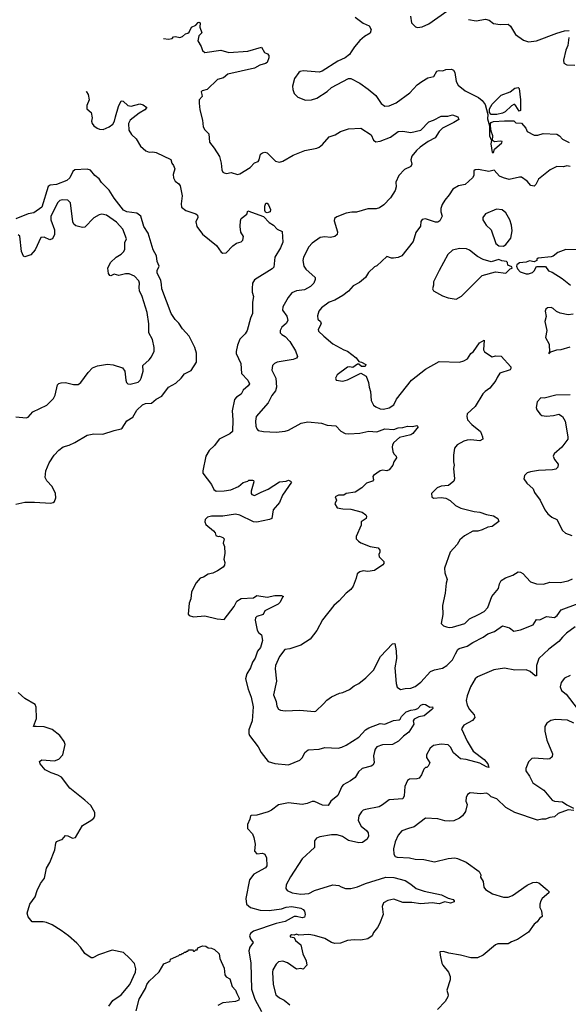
# Model space of a CAD drawing. Extents: x 2086813 to 2278017, y 548126 to 753336.
# Tile 338 of 461: x 2188079 to 2192928, y 722990 to 731692. Entities that reach past the tile are written whole.
import ezdxf

# ---------------------------------------------------------------- set-up
doc = ezdxf.new("R2010")
doc.units = 0

msp = doc.modelspace()

# ---------------------------------------------------------------- linework, layer by layer
at = {"layer": '0CON10XD'}
for points in [[(2191043.9, 731713.9), (2191115, 731661.2), (2191167.3, 731637.3), (2191186.2, 731605), (2191175.9, 731574.1), (2191125.9, 731544.1), (2191085, 731510), (2191037, 731453), (2191008.3, 731408.3), (2190994.2, 731385.8), (2190954.3, 731355.7), (2190891.2, 731325), (2190753.2, 731236.8), (2190725, 731228), (2190585, 731240), (2190557.5, 731235), (2190545, 731226), (2190508.3, 731171.7), (2190491.2, 731105), (2190493.3, 731075), (2190505, 731040), (2190536.4, 731006.4), (2190605, 730982.5), (2190656.4, 730983.6), (2190705, 731000), (2190795, 731056.7), (2190835, 731093.3), (2190985, 731173.3), (2191005, 731172.5), (2191085, 731132.5), (2191158.8, 731078.8), (2191225, 731023.8), (2191273, 730953), (2191305, 730929.4), (2191345, 730930), (2191405, 730956.7), (2191526.7, 731045), (2191592.8, 731117.2), (2191632.4, 731147.6), (2191685, 731178.6), (2191738.8, 731191.2), (2191765, 731238.8), (2191785, 731243.8), (2191818.8, 731241.2), (2191845, 731252.5), (2191896.4, 731256.4), (2191912.5, 731245), (2191923.3, 731225), (2191936.2, 731145), (2191953.8, 731115), (2192015, 731064.2), (2192135, 731004.4), (2192167.2, 730977.2), (2192191.7, 730941.7), (2192215.8, 730855.8), (2192214.7, 730815), (2192230, 730755), (2192230.6, 730665), (2192250, 730625), (2192243.7, 730595), (2192255, 730517.5), (2192265, 730520), (2192275, 730548.8), (2192340, 730605), (2192342.5, 730615), (2192325, 730620), (2192275, 730612.9), (2192256.2, 730625), (2192261.2, 730665), (2192246.8, 730706.8), (2192238.8, 730755), (2192241.2, 730775), (2192246.7, 730785), (2192265, 730792), (2192365, 730798), (2192445, 730797.5), (2192465, 730780), (2192515, 730779.2), (2192551.4, 730735), (2192563, 730703), (2192625, 730672.2), (2192659.3, 730670.7), (2192705.9, 730685.9), (2192825, 730682), (2192850, 730665), (2192875.8, 730635.8), (2192935, 730606.2)], [(2191533.3, 731725), (2191542.5, 731665), (2191578.3, 731628.3), (2191595, 731622.5), (2191635, 731630), (2191695, 731656.7), (2191855, 731766.7)], [(2189349.4, 731525.7), (2189395, 731520), (2189425, 731527.5), (2189438.3, 731541.7), (2189455, 731543.3), (2189495, 731533.8), (2189517.3, 731542.7), (2189543.9, 731566.1), (2189565, 731573.3), (2189577.5, 731582.5), (2189596.7, 731625), (2189636.1, 731643.9), (2189655, 731666.7), (2189665, 731670), (2189672.5, 731665), (2189671.2, 731625), (2189687.5, 731575), (2189661.4, 731548.6), (2189652, 731505), (2189682.5, 731455), (2189695, 731421.2), (2189715, 731403.1), (2189855, 731424.3), (2189926.4, 731403.6), (2190095.6, 731414.4), (2190215, 731450), (2190243.6, 731403.6), (2190269.3, 731389.3), (2190280, 731375), (2190280, 731355), (2190266.7, 731315), (2190252.5, 731305), (2190199.7, 731290.3), (2190155, 731264.2), (2189918.3, 731211.7), (2189880.3, 731179.7), (2189825.9, 731164.1), (2189735, 731076.7), (2189690, 731065), (2189682.5, 731055), (2189688.3, 731031.7), (2189690, 731015), (2189666.4, 730983.6), (2189663.9, 730956.1), (2189670, 730895), (2189693.3, 730805), (2189701.4, 730745), (2189715, 730718.8), (2189750, 730685), (2189755, 730610), (2189798.2, 730558.2), (2189844.3, 730484.3), (2189860.8, 730425), (2189864.4, 730364.4), (2189874, 730345), (2189885, 730337.5), (2189906.9, 730333.1), (2189948.3, 730341.7), (2190005, 730324.3), (2190025, 730331.4), (2190114.5, 730385.5), (2190155, 730426.2), (2190185, 730440), (2190195.6, 730455), (2190207.5, 730502.5), (2190225, 730517.1), (2190245, 730520.6), (2190265, 730514.4), (2190340.9, 730440.9), (2190375, 730433.3), (2190405, 730443.3), (2190495, 730495.6), (2190600, 730535), (2190705, 730556.5), (2190725.3, 730564.7), (2190755, 730588.9), (2190815, 730657.1), (2190865.6, 730674.4), (2190915, 730704), (2190985, 730726.7), (2191095, 730733.8), (2191184.2, 730674.2), (2191206.4, 730626.4), (2191225, 730613.3), (2191265, 730620), (2191356.7, 730653.3), (2191425, 730704.4), (2191465, 730707.5), (2191535, 730695.5), (2191625, 730717.3), (2191695, 730790.9), (2191736, 730804), (2191805, 730841.1), (2191861.4, 730838.6), (2191905, 730850.8), (2191950, 730835), (2191958.8, 730811.2), (2191916.4, 730783.6), (2191815.7, 730735), (2191786.7, 730705), (2191750.8, 730649.2), (2191689.2, 730615), (2191619.2, 730565), (2191585, 730536.7), (2191546, 730485), (2191536.2, 730455), (2191544, 730415), (2191535.8, 730394.2), (2191480.9, 730369.1), (2191430.8, 730315), (2191403, 730257), (2191406, 730215), (2191397, 730183), (2191355, 730116.7), (2191296.2, 730055), (2191259.1, 730030.9), (2191229.7, 730020.3), (2191155, 730019.4), (2191055, 729991.9), (2191015, 729991.4), (2190965, 729981.1), (2190880.9, 729949.1), (2190861.2, 729935), (2190858, 729915), (2190888.3, 729818.3), (2190885.8, 729794.2), (2190865, 729776.7), (2190825, 729766), (2190775, 729772), (2190735, 729766), (2190665, 729716), (2190634.2, 729685), (2190585.8, 729595), (2190580, 729565), (2190591.4, 729515), (2190607, 729487), (2190688.8, 729415), (2190690, 729395), (2190677.1, 729362.9), (2190648.8, 729335), (2190595, 729305.7), (2190525, 729296.4), (2190485, 729279.2), (2190452.2, 729237.8), (2190405.8, 729155), (2190402.5, 729125), (2190441.2, 729071.2), (2190448.8, 729035), (2190433.9, 729006.1), (2190395, 728973.8), (2190380.8, 728945), (2190382, 728925), (2190395, 728908.8), (2190425, 728893.3), (2190465, 728848), (2190515.6, 728765.6), (2190532.9, 728715), (2190525, 728700.8), (2190495, 728687.8), (2190355, 728664.3), (2190330, 728655), (2190313, 728637), (2190308.6, 728595), (2190343.9, 728523.9), (2190348.9, 728445), (2190338.3, 728411.7), (2190308, 728372), (2190275.6, 728305), (2190167.5, 728185), (2190161.4, 728145), (2190165, 728100), (2190173.8, 728075), (2190187.5, 728062.5), (2190235, 728052), (2190345, 728045.7), (2190425, 728055.7), (2190454.5, 728065.5), (2190566.7, 728125), (2190625, 728138.6), (2190745, 728125.7), (2190795, 728108.8), (2190873.9, 728103.9), (2190916.7, 728055), (2190955, 728035.8), (2190987.9, 728032.1), (2191085, 728036.9), (2191165, 728055.6), (2191235, 728050.5), (2191305, 728076.2), (2191385, 728071.2), (2191425, 728086.2), (2191465, 728088.8), (2191505, 728100), (2191551.9, 728098.1), (2191590, 728105), (2191600, 728095), (2191553.3, 728035), (2191535, 728024.3), (2191435, 728000), (2191386, 727955), (2191374.2, 727935), (2191371.2, 727915), (2191376.2, 727876.2), (2191386, 727856), (2191406.7, 727835), (2191409.3, 727820.7), (2191386.7, 727785), (2191376.7, 727755), (2191345, 727713.3), (2191325, 727704), (2191285, 727710.8), (2191265, 727706), (2191206.7, 727665), (2191201.2, 727655), (2191206.2, 727625), (2191196.7, 727615), (2191145, 727596.7), (2191104.1, 727555.9), (2191044.2, 727515.8), (2190965, 727506), (2190945, 727491.2), (2190895, 727488.8), (2190867.5, 727475), (2190877.5, 727445), (2190863.6, 727413.6), (2190885, 727377.5), (2190935, 727368.8), (2191005, 727366.2), (2191105, 727338.8), (2191136.7, 727315), (2191143, 727303), (2191140, 727285), (2191097.5, 727255), (2191096.7, 727225), (2191051.2, 727125), (2191051.2, 727105), (2191072.1, 727082.1), (2191095, 727070), (2191177.3, 727037.3), (2191247.5, 727025), (2191262.5, 727005), (2191262.5, 726985), (2191253.8, 726965), (2191256.7, 726945), (2191296, 726905), (2191296.2, 726885), (2191288.8, 726875), (2191215, 726824.3), (2191155, 726816.2), (2191115, 726821.2), (2191086.4, 726813.6), (2191060, 726795), (2191054, 726756), (2191026, 726685), (2191006.2, 726655), (2190965, 726623.8), (2190901.2, 726555), (2190854.6, 726515.4), (2190755, 726386.7), (2190705.8, 726295), (2190645, 726216.7), (2190562.5, 726165), (2190465, 726131.4), (2190421.2, 726125), (2190374.2, 726065), (2190339.4, 725985), (2190337.1, 725955), (2190349.4, 725845), (2190322.2, 725725), (2190346, 725665), (2190351.2, 725625), (2190365, 725600), (2190385, 725590), (2190425, 725584), (2190555, 725591.2), (2190685, 725577.5), (2190695, 725580), (2190762.5, 725645), (2190792.3, 725677.7), (2190835, 725706.2), (2190905, 725740), (2190935, 725746.7), (2190995, 725773.3), (2191034.5, 725805.5), (2191076.2, 725825), (2191138.8, 725875), (2191205, 725943.3), (2191268.1, 726065), (2191375, 726177.5), (2191395, 726180), (2191406.7, 726115), (2191408.6, 726045), (2191394.4, 725965), (2191405.8, 725825), (2191415, 725793.3), (2191445, 725771.2), (2191485, 725781.4), (2191535, 725784.3), (2191575, 725799.2), (2191625, 725837.1), (2191709.3, 725930.7), (2191743.7, 725946.3), (2191815, 725961.1), (2191855, 725984.4), (2191903.8, 726035), (2191931.1, 726088.9), (2191951.5, 726125), (2191964.2, 726135), (2192034.2, 726155), (2192085, 726189.1), (2192175, 726234.4), (2192215, 726263.1), (2192276.7, 726285), (2192345, 726336), (2192407.9, 726317.9), (2192445, 726287.5), (2192505, 726299.2), (2192615.8, 726344.2), (2192645, 726390), (2192675, 726387.5), (2192735, 726416.9), (2192805, 726407.5), (2192828.6, 726425), (2192865, 726477.1), (2193015, 726531.5)], [(2192045, 731694), (2192113.6, 731683.6), (2192195, 731695.7), (2192227.9, 731687.9), (2192265, 731659.2), (2192325, 731650.8), (2192395, 731653.8), (2192416.2, 731635), (2192461.7, 731561.7), (2192531.7, 731511.7), (2192575, 731496), (2192645, 731504.4), (2192825, 731573.3), (2192895, 731594), (2192935, 731596.7)], [(2192930.8, 731535), (2192923.8, 731465), (2192906.1, 731423.9), (2192883.8, 731335), (2192889.3, 731309.3), (2192915, 731293.3), (2192985, 731291.2)], [(2188667.6, 731056.4), (2188670, 731055), (2188685, 731030), (2188692.5, 730985), (2188673.3, 730933.3), (2188672.5, 730905), (2188711.7, 730871.7), (2188720, 730825), (2188714, 730795), (2188718.8, 730775), (2188733.3, 730755), (2188763.3, 730735), (2188785, 730724.4), (2188815, 730721.5), (2188869.2, 730745), (2188901.6, 730768.4), (2188917.7, 730795), (2188924.5, 730834.5), (2188951.4, 730925), (2188976.1, 730973.9), (2188992.3, 730972.3), (2189035, 730934.4), (2189065, 730929.5), (2189139.2, 730949.2), (2189170, 730940), (2189202.5, 730915), (2189184.2, 730895), (2189134, 730866), (2189054.3, 730805), (2189041.1, 730775), (2189042.2, 730715), (2189067.2, 730677.2), (2189108.3, 730638.3), (2189145.4, 730575.4), (2189195, 730532), (2189222.3, 730522.3), (2189255, 730525.8), (2189285, 730520), (2189415.8, 730455.8), (2189423.8, 730425), (2189438.8, 730405), (2189448.8, 730375), (2189436.2, 730325), (2189436.7, 730295), (2189454.1, 730264.1), (2189485, 730242.5), (2189496.2, 730225), (2189513.8, 730135), (2189505.8, 730065), (2189508.8, 730035), (2189545.8, 730005.8), (2189635, 729977.5), (2189648.8, 729965), (2189652, 729945), (2189634.3, 729905.7), (2189645.6, 729865.6), (2189695, 729796.2), (2189817.7, 729697.7), (2189858.3, 729638.3), (2189875, 729630), (2189905, 729633.3), (2189963.3, 729695), (2189995, 729716.7), (2190035, 729728.8), (2190051.2, 729745), (2190055.8, 729775), (2190033.8, 729815), (2190026, 729865), (2190030, 729915), (2190037.5, 729935), (2190085, 729972.5), (2190096.4, 730003.6), (2190235, 729952.5), (2190285, 729900.4), (2190322.5, 729875), (2190355, 729842.5), (2190399.3, 729819.3), (2190403.8, 729726.2), (2190382.7, 729675), (2190334.3, 729595), (2190324.2, 729505), (2190310.9, 729489.1), (2190155, 729392.5), (2190137.8, 729365), (2190133.6, 729316.4), (2190134.4, 729285), (2190145.7, 729245), (2190137.5, 729195), (2190135.5, 729094.5), (2190118.8, 729055), (2190090, 728945), (2190070.8, 728915), (2190025, 728870), (2190003.2, 728815), (2189991.2, 728761.2), (2189993.1, 728743.1), (2190032.2, 728655), (2190039.2, 728565), (2190094.3, 728505), (2190110, 728475), (2190098.6, 728455), (2190055, 728417.1), (2190036.4, 728383.6), (2189993.5, 728356.5), (2189978.2, 728335), (2189957.5, 728235), (2189963.4, 728155), (2189958.1, 728051.9), (2189937.4, 728032.6), (2189841.6, 727985), (2189801.1, 727928.9), (2189753.3, 727885), (2189724.8, 727835.2), (2189696, 727705), (2189698.8, 727685), (2189774.4, 727585), (2189795, 727540), (2189815, 727525.7), (2189885, 727527.3), (2189945, 727537.3), (2190012, 727568), (2190055, 727600.8), (2190095, 727613.3), (2190105, 727622.5), (2190135, 727622.5), (2190145, 727620), (2190147, 727607), (2190123.9, 727526.1), (2190123.8, 727505), (2190130, 727495), (2190155, 727486), (2190212.2, 727517.8), (2190275, 727542.9), (2190375, 727607.8), (2190435, 727613.3), (2190455, 727621.2), (2190473.3, 727615), (2190480, 727605), (2190400.3, 727489.7), (2190375.6, 727424.4), (2190320.3, 727359.7), (2190306.2, 727283.8), (2190286.1, 727273.9), (2190175, 727252), (2190145, 727253.3), (2190025, 727313.5), (2189985, 727322.9), (2189875, 727305.6), (2189774.6, 727305.4), (2189740, 727295), (2189718, 727275), (2189716, 727255), (2189725, 727230), (2189792.5, 727175), (2189807, 727157), (2189813.6, 727133.6), (2189833.3, 727123.3), (2189845, 727126.7), (2189875, 727116.7), (2189886.7, 727105), (2189877.5, 727065), (2189890, 727035), (2189891.2, 726975), (2189883.8, 726925), (2189891.2, 726895), (2189889.3, 726870.7), (2189876.4, 726853.6), (2189828.3, 726821.7), (2189785, 726801.2), (2189745, 726792), (2189703.8, 726766.2), (2189673.1, 726756.9), (2189637.8, 726715), (2189598.6, 726635), (2189590.8, 726575), (2189576, 726535), (2189568.3, 726438.3), (2189576.2, 726426.2), (2189614.3, 726414.3), (2189713.9, 726423.9), (2189825, 726397.5), (2189885, 726392.5), (2189973.8, 726505), (2189998.3, 726551.7), (2190035, 726576.7), (2190145, 726584), (2190175, 726603.3), (2190265, 726588), (2190335, 726601.9), (2190393, 726603), (2190410, 726595), (2190401.2, 726588.8), (2190382, 726545), (2190363.4, 726526.6), (2190245, 726467.5), (2190230, 726435), (2190175, 726418), (2190164, 726405), (2190158.8, 726385), (2190177.7, 726297.7), (2190190, 726275), (2190216.7, 726255), (2190223.8, 726205), (2190206, 726145), (2190179.7, 726110.3), (2190159.7, 726050.3), (2190137.3, 726012.7), (2190120, 725965), (2190085, 725910), (2190075.9, 725865.9), (2190096.9, 725775), (2190123.1, 725705), (2190142.1, 725617.9), (2190132.2, 725495), (2190104.2, 725415), (2190104, 725385), (2190111.2, 725365), (2190186.2, 725265), (2190212, 725215), (2190275, 725136), (2190335, 725118), (2190454.2, 725105.8), (2190555, 725147.5), (2190578.6, 725171.4), (2190598.6, 725215), (2190629.8, 725240.2), (2190725, 725244.5), (2190775, 725258.9), (2190893.2, 725253.2), (2190925, 725261.4), (2190965, 725279.3), (2191075, 725350.7), (2191133.8, 725416.2), (2191165.8, 725435), (2191265, 725473.1), (2191305.8, 725465.8), (2191382.8, 725497.2), (2191432.5, 725505), (2191440.7, 725509.3), (2191452.9, 725535), (2191495, 725575.4), (2191535, 725590.8), (2191575, 725594.5), (2191598, 725605), (2191623.3, 725635), (2191645, 725642), (2191665, 725640), (2191705, 725617.5), (2191728.3, 725618.3), (2191730, 725605), (2191722.5, 725595), (2191655, 725540), (2191605, 725530), (2191565, 725510), (2191556.7, 725495), (2191563.3, 725465), (2191518.2, 725395), (2191470.8, 725359.1), (2191426.9, 725315), (2191375, 725285.4), (2191285, 725284.6), (2191235.4, 725264.6), (2191219.4, 725245), (2191213.3, 725225), (2191207.1, 725185), (2191210.8, 725125), (2191201.2, 725105), (2191185, 725094), (2191105, 725073.3), (2191074, 725045), (2191043.8, 724995), (2191003.3, 724965), (2190938.9, 724931.1), (2190925, 724913.8), (2190890.6, 724835), (2190830, 724785), (2190805, 724746.2), (2190755, 724750.5), (2190685, 724783.5), (2190665, 724782.1), (2190620.6, 724765), (2190575, 724754.8), (2190455, 724769.8), (2190365, 724754.5), (2190304.7, 724705.3), (2190275, 724690.5), (2190175, 724662.9), (2190125, 724660), (2190117.5, 724655), (2190113.3, 724625), (2190091.7, 724578.3), (2190093.3, 724545), (2190135.8, 724495.8), (2190149.2, 724465), (2190159.2, 724405), (2190155, 724343.3), (2190175, 724320), (2190223.9, 724326.1), (2190245, 724316.7), (2190261.4, 724285), (2190264.2, 724215), (2190251.2, 724195), (2190149.2, 724140.8), (2190110.3, 724089.7), (2190076.2, 723925), (2190082.5, 723875), (2190120, 723845), (2190205, 723823.3), (2190285, 723819.7), (2190394.1, 723834.1), (2190435, 723847.5), (2190483.1, 723853.1), (2190565, 723838.4), (2190585, 723827.3), (2190595, 723811.9), (2190600.9, 723785), (2190595, 723760.5), (2190575.8, 723754.2), (2190525, 723766.2), (2190505, 723764.8), (2190425, 723723), (2190345, 723703.4), (2190145, 723637.5), (2190119.4, 723615), (2190111.1, 723595), (2190117.8, 723567.8), (2190142.5, 723535), (2190114.1, 723495.9), (2190103.7, 723463.7), (2190122.5, 723355), (2190127.5, 723125), (2190155.9, 723035), (2190216.7, 722925)], [(2192245, 730854.3), (2192231.9, 730871.9), (2192230.8, 730905), (2192253.3, 730946.7), (2192335, 731024.4), (2192415, 731056.2), (2192455, 731086.2), (2192485, 731092.5), (2192493.3, 731083.3), (2192506.5, 730985), (2192505, 730890), (2192493.3, 730885), (2192465, 730932.5), (2192455, 730942.5), (2192445, 730942.5), (2192425, 730932.5), (2192370.7, 730879.3), (2192345, 730866.2), (2192295, 730854.4), (2192245, 730854.3)], [(2188045, 727411.3), (2188125, 727427.3), (2188210.5, 727429.5), (2188355, 727420), (2188375.9, 727424.1), (2188387.1, 727435), (2188396.9, 727465), (2188394.4, 727505), (2188367.1, 727567.1), (2188317.6, 727617.6), (2188304.2, 727645), (2188310, 727705), (2188338.9, 727775), (2188383.3, 727845), (2188423.4, 727886.6), (2188463.1, 727916.9), (2188515, 727930.8), (2188565, 727954.3), (2188675, 728020), (2188735, 728032.2), (2188812.1, 728027.9), (2188913, 728063), (2188975, 728076.2), (2188985, 728083.3), (2189024.4, 728145.6), (2189079.7, 728180.3), (2189115, 728241.2), (2189165, 728287.5), (2189190.8, 728299.2), (2189245, 728304.3), (2189285, 728339.2), (2189334.3, 728365.7), (2189395, 728443.8), (2189458.8, 728481.2), (2189506.7, 728525), (2189535, 728563.3), (2189595, 728591.2), (2189640, 728665), (2189640, 728745), (2189626.7, 728795), (2189575.7, 728895), (2189518.7, 728958.7), (2189485, 729010), (2189451.7, 729041.7), (2189417.8, 729095), (2189335.8, 729315), (2189332.9, 729355), (2189327.3, 729387.3), (2189293.1, 729455), (2189294.4, 729475), (2189310, 729515), (2189294, 729555), (2189289.2, 729605), (2189257.2, 729657.2), (2189215.3, 729805.3), (2189176.9, 729865), (2189148.6, 729955), (2189115, 729981.1), (2189025, 729994.8), (2188995, 730009.1), (2188912.7, 730115), (2188869.6, 730185), (2188802.1, 730252.1), (2188781.2, 730285), (2188743.8, 730315), (2188705, 730363.3), (2188675, 730371.8), (2188565.4, 730364.6), (2188549.8, 730350.2), (2188521.2, 730295), (2188495, 730272.1), (2188405, 730237.2), (2188348.6, 730231.4), (2188331.7, 730218.3), (2188274.7, 730035.3), (2188205, 729985.6), (2188155, 729975.8), (2188045, 729932.7)], [(2192945, 730396), (2192915, 730400), (2192885, 730391.4), (2192825, 730393.8), (2192766.2, 730365), (2192665, 730283.3), (2192640, 730235), (2192625, 730222), (2192595, 730228), (2192564, 730265), (2192515, 730301.2), (2192495, 730301.4), (2192405, 730279.2), (2192353.4, 730293.4), (2192319.4, 730309.4), (2192273, 730363), (2192225, 730350.5), (2192135, 730368.9), (2192104.3, 730365.7), (2192092, 730358), (2192091.2, 730315), (2192081.2, 730295), (2192015, 730236.2), (2191956.1, 730223.9), (2191906.7, 730195), (2191875.6, 730144.4), (2191835, 730098.8), (2191811.3, 730058.7), (2191801.9, 730025), (2191801.4, 729995), (2191812.5, 729955), (2191793.3, 729915), (2191775, 729904), (2191755, 729904.2), (2191665, 729933.8), (2191635, 729926.7), (2191625, 729910), (2191621.7, 729868.3), (2191579.3, 729810.7), (2191555, 729733.3), (2191457.5, 729605), (2191425, 729590), (2191383.6, 729583.6), (2191363.6, 729583.6), (2191325, 729600), (2191235, 729517.5), (2191215, 729507.5), (2191162.6, 729457.4), (2191135, 729413.8), (2191080.7, 729370.7), (2191025, 729339.2), (2190985, 729294.4), (2190935, 729255.5), (2190865, 729214.5), (2190814.6, 729195.4), (2190745.7, 729145), (2190721.4, 729115), (2190710, 729075), (2190715, 729046.7), (2190736, 729025), (2190744, 729005), (2190716, 728955), (2190720.9, 728940.9), (2190765.6, 728895.6), (2190847, 728827), (2190945, 728773.8), (2190975, 728763.3), (2191053, 728703), (2191075, 728670), (2191100, 728665), (2191137.5, 728645), (2191131.7, 728628.3), (2191098.3, 728628.3), (2191077, 728647), (2191065, 728647.5), (2191021.7, 728618.3), (2190995, 728623.3), (2190975, 728620), (2190885, 728552.5), (2190870, 728525), (2190877, 728507), (2190935, 728498.8), (2190975, 728508.8), (2191095, 728567.5), (2191140.7, 728540.7), (2191161.2, 728485), (2191167.1, 728445), (2191178.1, 728405), (2191185, 728327.5), (2191205.5, 728285.5), (2191225, 728270.6), (2191265, 728254.4), (2191295, 728251.1), (2191345, 728263.1), (2191385, 728287.5), (2191410.2, 728339.8), (2191543.1, 728506.9), (2191666.4, 728603.6), (2191785, 728671.2), (2191965, 728666.7), (2192005, 728676.2), (2192036.7, 728695), (2192065, 728743.3), (2192089.5, 728760.5), (2192143.8, 728835), (2192185, 728860), (2192177.5, 728775), (2192187, 728757), (2192253.9, 728713.9), (2192285, 728722.5), (2192335, 728717.5), (2192418.8, 728625), (2192420.7, 728609.3), (2192415, 728597.5), (2192321.3, 728568.7), (2192299.5, 728529.5), (2192287.2, 728502.8), (2192234.2, 728435.8), (2192192.7, 728407.3), (2192173.3, 728385), (2192105, 728272.5), (2192035, 728210), (2192030, 728185), (2192036.2, 728155), (2192074, 728115), (2192151.8, 728051.8), (2192170.5, 728005), (2192171.4, 727985), (2192145, 727971.1), (2192065, 727980), (2192032.5, 727975), (2192002.8, 727967.2), (2191944, 727935), (2191922, 727905), (2191912.5, 727845), (2191912.5, 727785), (2191919.4, 727755), (2191914.3, 727725), (2191920.8, 727635), (2191916, 727615), (2191867.5, 727575), (2191805, 727568.8), (2191767.5, 727555), (2191717.5, 727505), (2191722.5, 727475), (2191735, 727462.5), (2191805, 727468), (2191844.1, 727464.1), (2191882.3, 727442.3), (2191929.5, 727399.5), (2191976.7, 727375), (2192095.6, 727345.6), (2192145, 727339.2), (2192205, 727318.8), (2192267.3, 727307.3), (2192303.3, 727285), (2192312.5, 727257.5), (2192255, 727214.2), (2192215, 727207.5), (2192165, 727182.9), (2192127, 727173), (2192085, 727171.1), (2192010.3, 727129.7), (2191968.8, 727095), (2191944.2, 727055), (2191882.6, 726987.4), (2191832, 726845), (2191836.7, 726805), (2191858, 726745), (2191847, 726713), (2191838.6, 726625), (2191817.1, 726515), (2191819.2, 726435), (2191803.8, 726355), (2191823.9, 726333.9), (2191850, 726325), (2191875, 726320), (2191903.9, 726323.9), (2192012.5, 726355), (2192055, 726398), (2192134.4, 726435.6), (2192185, 726462.5), (2192215, 726496.2), (2192251.9, 726595), (2192311.4, 726665), (2192318, 726705), (2192335.6, 726734.4), (2192371.1, 726758.9), (2192437.9, 726782.1), (2192485, 726813.3), (2192505, 726810), (2192525, 726796.7), (2192592.5, 726725), (2192647.5, 726705), (2192707.8, 726702.2), (2192765, 726720), (2192855, 726716.9), (2192925, 726731.4), (2192965, 726750)], [(2188045, 728183.3), (2188135, 728174), (2188155, 728178.8), (2188194.2, 728225.8), (2188320, 728285), (2188376.2, 728345), (2188391.2, 728375), (2188413.3, 728465), (2188425, 728476.2), (2188445, 728483.8), (2188483.9, 728486.1), (2188555, 728469.2), (2188595, 728468.8), (2188618.8, 728485), (2188684, 728575), (2188723.4, 728616.6), (2188765, 728634.4), (2188855, 728647.5), (2188905, 728643.3), (2188988, 728615), (2189007, 728587), (2189016, 728506), (2189023.8, 728485), (2189035, 728474), (2189055, 728470), (2189125, 728489.2), (2189144, 728505), (2189153.3, 728523.3), (2189170.6, 728585), (2189165.8, 728635), (2189221.9, 728685), (2189245, 728713.8), (2189268, 728762), (2189268.6, 728795), (2189253.1, 728865), (2189219.4, 728925), (2189219.5, 729005), (2189206.2, 729105), (2189160, 729245), (2189137.7, 729295), (2189133.8, 729325), (2189138.2, 729365), (2189133.1, 729385), (2189092.5, 729425), (2189045, 729445.5), (2189015, 729445.6), (2188955, 729432), (2188915, 729442.5), (2188885, 729430), (2188875, 729432.5), (2188865, 729450), (2188858.8, 729495), (2188881.2, 729545), (2188932, 729595), (2188975, 729621.4), (2189000, 729645), (2189006.9, 729665), (2189007, 729723), (2189022.9, 729755), (2188991.1, 729841.1), (2188935, 729902.7), (2188844.6, 729964.6), (2188805, 729972.5), (2188782.2, 729967.8), (2188735, 729940.6), (2188655, 729859.4), (2188635, 729856.7), (2188575, 729871.9), (2188558.6, 729885), (2188548.5, 729905), (2188528, 730075), (2188505, 730097.5), (2188455, 730100), (2188434.5, 730095.5), (2188415, 730077.5), (2188354.6, 729955), (2188353.6, 729925), (2188387.1, 729835), (2188386.2, 729795), (2188375, 729766), (2188365, 729754.3), (2188345, 729746.9), (2188295, 729769.1), (2188265, 729767.5), (2188215, 729658), (2188178, 729615), (2188125, 729596), (2188111.7, 729601.7), (2188093.8, 729645), (2188079.7, 729779.7), (2188065, 729791.2)], [(2190265, 729984.1), (2190251.1, 729991.1), (2190246, 730005), (2190246.6, 730043.4), (2190255, 730070), (2190265, 730070), (2190277.3, 730057.3), (2190296, 730015), (2190292, 729995), (2190265, 729984.1)], [(2192355, 729690), (2192376.2, 729705), (2192418.7, 729761.3), (2192430, 729825), (2192425.4, 729875), (2192411.1, 729925), (2192375, 729985.8), (2192343, 730013), (2192292.3, 730017.7), (2192195, 729976.2), (2192172, 729945), (2192172, 729925), (2192201.2, 729875), (2192247.1, 729835), (2192286.2, 729715), (2192315, 729694), (2192355, 729690)], [(2191935, 729223.3), (2191985, 729248.8), (2192165, 729431.2), (2192285, 729462.5), (2192375, 729453.3), (2192415, 729490), (2192430, 729495), (2192428.3, 729508.3), (2192391.7, 729521.7), (2192390, 729545), (2192380, 729555), (2192340.7, 729560.7), (2192315, 729572.5), (2192245, 729552.5), (2192175, 729573.8), (2192125, 729598.8), (2192055.6, 729655.6), (2192028.3, 729668.3), (2191965, 729671.4), (2191905, 729654.3), (2191863.5, 729616.5), (2191785.8, 729475), (2191736.2, 729375), (2191736.2, 729345), (2191726.7, 729315), (2191737.5, 729295), (2191815, 729251.2), (2191865, 729234), (2191935, 729223.3)], [(2193015, 729659.2), (2192905, 729660.8), (2192834.4, 729635.6), (2192795, 729603.3), (2192775, 729596.2), (2192660, 729585), (2192650, 729575), (2192650, 729565), (2192625, 729552.5), (2192585, 729560), (2192555, 729549.2), (2192495, 729543.3), (2192472.5, 729525), (2192470, 729515), (2192479.3, 729489.3), (2192502.5, 729465), (2192555, 729446.7), (2192575, 729446.7), (2192610.7, 729459.3), (2192625, 729472.5), (2192645, 729510), (2192725, 729512.5), (2192753.9, 729473.9), (2192785, 729461.2), (2192874.4, 729404.4), (2192945.7, 729345.7)], [(2192970.3, 729089.7), (2192925, 729082.9), (2192855, 729099.4), (2192823.4, 729113.4), (2192795, 729140), (2192775, 729148), (2192745, 729146), (2192728.8, 729135), (2192724.3, 729115), (2192730.5, 729069.5), (2192721.2, 729025), (2192738.8, 728945), (2192726.7, 728885), (2192758, 728825), (2192760, 728750), (2192755, 728750), (2192755, 728740), (2192773, 728757), (2192825, 728773.3), (2192865, 728776.2), (2192945, 728800.8)], [(2192945, 728375.8), (2192817.3, 728372.7), (2192715, 728346), (2192685, 728350), (2192652, 728315), (2192643.9, 728263.9), (2192650, 728245), (2192677.5, 728205), (2192695, 728193.8), (2192735, 728188.8), (2192796.1, 728193.9), (2192845, 728206.7), (2192875.9, 728185.9), (2192898.8, 728145), (2192924, 728005), (2192922, 727985), (2192870, 727915), (2192802, 727855), (2192794.2, 727835), (2192805, 727806.7), (2192838.8, 727765), (2192833.9, 727736.1), (2192818.8, 727721.2), (2192787.3, 727712.7), (2192665, 727708.6), (2192593, 727697), (2192565, 727686.2), (2192540, 727665), (2192533.3, 727635), (2192560, 727595), (2192616.2, 727545), (2192628.8, 727515), (2192678.6, 727445), (2192720.3, 727360.3), (2192745.9, 727325.9), (2192782.5, 727295), (2192825.9, 727275.9), (2192877.7, 727177.7), (2192904.2, 727154.2), (2192960, 727135)], [(2192988.8, 726325), (2192910.2, 726269.8), (2192875, 726234.6), (2192845, 726195.7), (2192755, 726129.6), (2192666.4, 726045), (2192646.2, 725985), (2192645, 725893.8), (2192635, 725894.3), (2192590.2, 725930.2), (2192555, 725946.8), (2192455, 725942.4), (2192365, 725962.3), (2192268.1, 725945), (2192125, 725883.1), (2192105, 725867.3), (2192064.2, 725795), (2192033.8, 725715), (2192025.6, 725674.4), (2192032.2, 725635), (2192055, 725596.2), (2192095, 725547.5), (2192101.2, 725525), (2192080.5, 725499.5), (2192005, 725456.7), (2191984, 725425), (2192034.5, 725315), (2192087.9, 725227.9), (2192185, 725154.4), (2192216.7, 725115), (2192225.7, 725084.3), (2192205, 725088.6), (2192145, 725121.8), (2192025, 725152.7), (2191975, 725158.9), (2191911.5, 725211.5), (2191885, 725263.8), (2191865, 725282.5), (2191805, 725288), (2191735, 725276.2), (2191707.5, 725255), (2191673.3, 725195), (2191675, 725170), (2191702.5, 725125), (2191690, 725095), (2191677, 725083), (2191665, 725082.5), (2191651.7, 725068.3), (2191631.2, 725018.8), (2191610.7, 724989.3), (2191588, 724982), (2191525, 724980), (2191505, 724966.7), (2191482.9, 724915), (2191477.7, 724832.3), (2191465, 724806.7), (2191345, 724798.6), (2191286.7, 724753.3), (2191255, 724736.4), (2191135, 724712.5), (2191114, 724705), (2191099.1, 724690.9), (2191077.5, 724655), (2191070, 724615), (2191095.7, 724565.7), (2191144, 724525), (2191158.6, 724505), (2191162.5, 724475), (2191151.2, 724448.8), (2191109.5, 724420.5), (2191076.1, 724416.1), (2190985, 724437.5), (2190932.4, 724472.4), (2190885, 724487.8), (2190835, 724486.9), (2190730, 724470), (2190700.8, 724459.2), (2190683.8, 724435), (2190683.8, 724375), (2190575.8, 724275), (2190472.4, 724117.6), (2190434, 724045), (2190430, 724015), (2190443.3, 723995), (2190486.4, 723976.4), (2190562.4, 723962.4), (2190635, 723970.8), (2190685, 723994.7), (2190845, 724044.5), (2190899.3, 724039.3), (2190919.7, 724029.7), (2190957.5, 724015), (2191005, 724012.2), (2191065, 724028.8), (2191135, 724058.9), (2191315, 724113.1), (2191385, 724111.8), (2191485.3, 724085.3), (2191535, 724053.1), (2191582.1, 724012.1), (2191655, 723989.3), (2191807.4, 723957.4), (2191865, 723928.8), (2191910, 723915), (2191920, 723905), (2191917.5, 723895), (2191885, 723884.4), (2191835, 723895.8), (2191785, 723878.1), (2191725, 723887.5), (2191625, 723878.7), (2191545, 723889.1), (2191465, 723890), (2191385, 723918.8), (2191331.2, 723908.8), (2191295, 723885.7)], [(2192944.3, 725895.7), (2192895, 725871.2), (2192865.8, 725834.2), (2192856.2, 725795), (2192866.2, 725765), (2192910, 725730), (2193006.9, 725605)], [(2188225.6, 725444.4), (2188200, 725445), (2188227.1, 725515), (2188224.6, 725615), (2188215, 725640.5), (2188125, 725693.6), (2188065, 725745.6)], [(2188866, 722974), (2188902.9, 723025), (2188975, 723074.2), (2189052.2, 723165), (2189101.2, 723275), (2189106.5, 723305), (2189092, 723352), (2189048.8, 723398.8), (2188995, 723446.7), (2188895, 723467.5), (2188775, 723426), (2188725, 723400), (2188711.2, 723401.2), (2188655, 723438.8), (2188617.1, 723495), (2188585, 723529.4), (2188511.4, 723595), (2188445, 723642.2), (2188365, 723691.1), (2188315, 723712.2), (2188285, 723718.2), (2188190, 723720), (2188155, 723762.5), (2188146.1, 723796.1), (2188168, 723875), (2188215, 723940), (2188233.3, 723995), (2188263.7, 724056.3), (2188297.5, 724105), (2188315.9, 724194.1), (2188345, 724242.5), (2188390, 724355), (2188397.5, 724415), (2188405, 724427.5), (2188442.5, 724442.5), (2188453.3, 724446.7), (2188485, 724482.5), (2188505, 724480), (2188545, 724457.5), (2188572.5, 724465), (2188635, 724571.2), (2188706.7, 724613.3), (2188732.5, 724635), (2188742.9, 724655), (2188743.1, 724685), (2188706.4, 724746.4), (2188655, 724795.4), (2188520.8, 724900.8), (2188448.3, 724998.3), (2188415.7, 725015.7), (2188356, 725035), (2188305, 725063.5), (2188258.8, 725115), (2188253.8, 725135), (2188275, 725150), (2188385, 725142.5), (2188425, 725155.5), (2188460, 725195), (2188481.5, 725285), (2188471.8, 725311.8), (2188434.4, 725365), (2188365, 725418.5), (2188293.9, 725443.9), (2188225.6, 725444.4)], [(2192975, 725473.8), (2192920.9, 725500.9), (2192815, 725507.8), (2192773, 725497), (2192737.5, 725475), (2192719.4, 725445), (2192718.9, 725405), (2192737.1, 725325), (2192787.5, 725205), (2192785, 725177.5), (2192765, 725159.2), (2192745, 725155.7), (2192625, 725165.6), (2192605, 725162.5), (2192575.6, 725134.4), (2192550.8, 725075), (2192552.9, 725055), (2192586, 725006), (2192615, 724946.2), (2192711.3, 724881.3), (2192785, 724793.3), (2192805, 724784), (2192875, 724779.2), (2192915, 724752.9), (2192974, 724725)], [(2192976.8, 724703.2), (2192925, 724710), (2192837.5, 724675), (2192804.1, 724645.9), (2192765, 724640.8), (2192725, 724626), (2192695, 724627.5), (2192655, 724618.6), (2192455, 724685.7), (2192375, 724730), (2192295, 724805.8), (2192245, 724824), (2192226.2, 724845), (2192205, 724857.5), (2192155, 724850), (2192061.2, 724858.8), (2192037.5, 724845), (2192023.6, 724816.4), (2192023.3, 724785), (2192033.3, 724755), (2192018.8, 724695), (2191991.2, 724655), (2191965, 724634), (2191917, 724613), (2191875, 724610), (2191835, 724612.5), (2191775, 724629.2), (2191665, 724634.2), (2191565, 724557.8), (2191514.2, 724544.2)], [(2191514.2, 724544.2), (2191455, 724524), (2191422.5, 724485), (2191398.6, 724425), (2191383.1, 724365), (2191385.8, 724315.8), (2191397.5, 724295), (2191415, 724289.2), (2191525, 724284), (2191575, 724272), (2191649.5, 724269.5), (2191745, 724250), (2191865, 724280), (2191925, 724283.8), (2191948.8, 724278.8), (2192025.7, 724245.7), (2192140, 724165), (2192153.3, 724135), (2192152.5, 724115), (2192173.8, 724075), (2192181.4, 724025), (2192195, 724004.2), (2192256.2, 723965), (2192355, 723936.4), (2192395, 723935.5), (2192435, 723952.5), (2192565, 724044.4), (2192615, 724066.9), (2192645, 724070.6), (2192666.7, 724065), (2192742.2, 724002.2), (2192758.8, 723985), (2192756.7, 723975), (2192696, 723925), (2192683.8, 723905), (2192676.2, 723875), (2192676.7, 723845), (2192690, 723815), (2192696.7, 723765), (2192672.3, 723747.7), (2192651.7, 723718.3), (2192625, 723697.5), (2192575, 723627.5), (2192478.3, 723561.7), (2192425, 723542.5), (2192396.4, 723523.6), (2192305, 723523.3), (2192285, 723516.7), (2192175, 723423.8), (2192125, 723400), (2192065, 723400.8), (2191975, 723424), (2191871.7, 723441.7), (2191825, 723456.7), (2191792.5, 723455), (2191793.6, 723423.6), (2191810, 723355), (2191820, 723335), (2191870, 723275), (2191882.5, 723235), (2191882.5, 723205), (2191853.3, 723115), (2191866.2, 723075), (2191864, 723055), (2191840, 723015), (2191771.2, 722945)], [(2191295, 723885.7), (2191283.1, 723855), (2191290, 723785), (2191259.1, 723700.9), (2191242.3, 723667.7), (2191206.7, 723625), (2191193.3, 723595), (2191155, 723567.5), (2191095, 723556.7), (2191035, 723560), (2190975, 723553.8), (2190915, 723531.2), (2190865, 723528.8), (2190835, 723536.2), (2190775, 723570.8), (2190685, 723599.2), (2190635, 723608), (2190545, 723602.5), (2190525, 723610), (2190505, 723600), (2190480, 723605), (2190470, 723595), (2190470, 723585), (2190505, 723580), (2190517.5, 723555), (2190562.5, 723515), (2190581.2, 723435), (2190610, 723375), (2190617.5, 723335), (2190585, 723300), (2190565, 723307.5), (2190525, 723300), (2190445, 723356), (2190405, 723370.8), (2190365.7, 723364.3), (2190345, 723343.8), (2190316.9, 723295), (2190311.9, 723275), (2190319.2, 723165), (2190344, 723075), (2190375, 723045.8), (2190417.2, 723027.2), (2190467.1, 722985)], [(2189108.1, 722931.9), (2189135, 723036.7), (2189190.7, 723129.3), (2189203.3, 723165), (2189223.3, 723195), (2189312.5, 723277.5), (2189351.7, 723348.3), (2189408.3, 723371.7), (2189411.7, 723388.3), (2189485, 723420), (2189495, 723430), (2189505, 723430), (2189515, 723440), (2189525, 723440), (2189535, 723450), (2189545, 723450), (2189555, 723460), (2189565, 723460), (2189575, 723470), (2189605, 723470), (2189615, 723460), (2189625, 723460), (2189635, 723470), (2189648.3, 723471.7), (2189651.7, 723488.3), (2189695, 723507.5), (2189725, 723502.5), (2189745, 723490), (2189775, 723487.5), (2189800, 723475), (2189842.5, 723435), (2189847.5, 723395), (2189885, 723310), (2189891.2, 723251.2), (2189904, 723234), (2189935.7, 723215), (2189957.9, 723147.9), (2189985.7, 723115), (2189999.2, 723085), (2190017.5, 723045), (2190015, 723026.7), (2189985, 723016.2), (2189875, 723004), (2189831.2, 722978.8)]]:
    msp.add_lwpolyline(points, dxfattribs=at)

doc.saveas('drawing.dxf')
